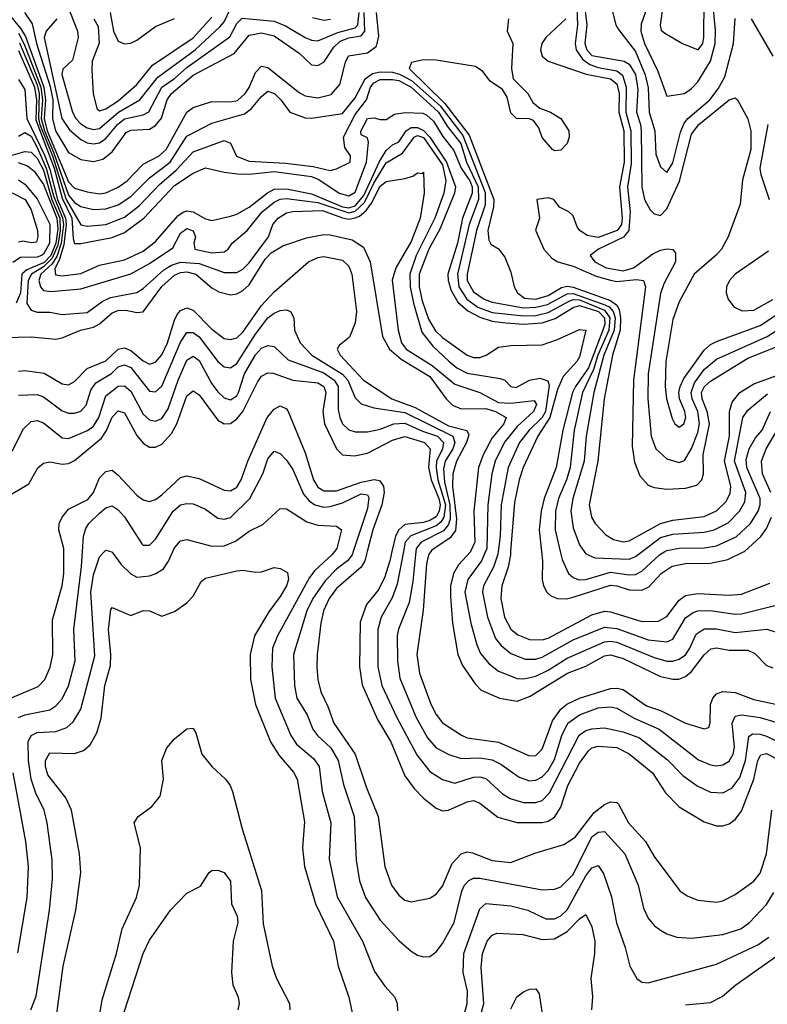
# Model space of a CAD drawing. Header units: inches. Extents: x 990535 to 1117859, y 769386 to 892122.
# Tile 572 of 656: x 1086414 to 1088813, y 808547 to 811707. Entities that reach past the tile are written whole.
import ezdxf

# ---------------------------------------------------------------- set-up
doc = ezdxf.new("R2010")
doc.units = ezdxf.units.IN
doc.header["$MEASUREMENT"] = 0
doc.layers.add('B0880', color=7, linetype='Continuous')
doc.layers.add('B0881', color=7, linetype='Continuous')

msp = doc.modelspace()

# ---------------------------------------------------------------- linework, layer by layer
at = {"layer": 'B0880', "color": 5}
for points, elevation in [([(1086390, 809531.8), (1086473, 809567), (1086494, 809590), (1086511.2, 809628.8), (1086520.1, 809670), (1086519.1, 809780.9), (1086549.6, 809890), (1086555.4, 809930), (1086555.4, 810000)], 2780), ([(1086410, 809467.4), (1086430, 809476.7), (1086510, 809491.9), (1086530, 809505.5), (1086550, 809527.8), (1086570, 809569.3), (1086591.2, 809650), (1086587.1, 809750), (1086612.3, 809952.3), (1086615.2, 810000)], 2760), ([(1086449.9, 808530), (1086466.2, 808573.8), (1086509.1, 808850), (1086519.1, 808950), (1086518, 809010), (1086502.1, 809130), (1086492.1, 809170), (1086465.3, 809225.3), (1086450.5, 809270), (1086442.1, 809330), (1086440.9, 809390), (1086450.2, 809409.8), (1086470, 809419.7), (1086530, 809422.8), (1086564.7, 809435.3), (1086585.7, 809454.3), (1086610, 809494), (1086654.4, 809665.6), (1086642.2, 809870), (1086650, 809925.8), (1086670, 809983.2), (1086685.9, 810000)], 2740), ([(1086704.8, 810000), (1086710, 809998.5), (1086739, 809959), (1086770, 809928.3), (1086790, 809917.6), (1086830, 809922.1), (1086850.7, 809929.3), (1086874.8, 809945.2), (1086891.2, 809968.8), (1086904.9, 810000)], 2740), ([(1087423.4, 810000), (1087415.7, 809990), (1087360.6, 809939.4), (1087343.6, 809916.4), (1087241.3, 809730), (1087225.2, 809690), (1087222.5, 809630), (1087233.7, 809530), (1087283.9, 809410), (1087302.4, 809382.4), (1087356.2, 809336.2), (1087374.2, 809310), (1087384.8, 809230), (1087412.4, 809130), (1087407.3, 809012.7), (1087432.4, 808892.4), (1087513.9, 808750), (1087552.3, 808652.3), (1087585.5, 808605.5), (1087617.8, 808570), (1087625.4, 808550), (1087626.5, 808526.5)], 2740), ([(1087484.2, 810000), (1087480.9, 809990), (1087465.2, 809970), (1087430, 809943.8), (1087393.6, 809906.4), (1087353.9, 809850), (1087335.2, 809810), (1087292.4, 809670), (1087295.9, 809570), (1087302.9, 809530), (1087336.2, 809476.2), (1087354.8, 809430), (1087369.2, 809410), (1087411.9, 809370), (1087436.1, 809330), (1087453.1, 809253.1), (1087487.4, 809150), (1087493.3, 809010), (1087504.1, 808944.1), (1087523.9, 808890), (1087570, 808817.5), (1087630, 808752.5), (1087670, 808718.2), (1087690, 808705.2), (1087710, 808699.7), (1087730, 808700.8), (1087750, 808716.1), (1087770, 808742.6), (1087807.5, 808810), (1087832.6, 808910), (1087841.6, 808930), (1087854.9, 808945.1), (1087870, 808952.2), (1087890, 808952.5), (1088090, 808914.6), (1088130, 808916.8), (1088150, 808924.2), (1088190, 808964.2), (1088250, 809084.3), (1088270, 809099.4), (1088290, 809102.3), (1088355.9, 809030), (1088398.3, 808930), (1088415.5, 808855.5), (1088430, 808824.2), (1088450, 808800.6), (1088470, 808785.5), (1088490, 808773.2), (1088522.7, 808762.7), (1088570, 808759.6), (1088670, 808771), (1088727.9, 808790), (1088755.2, 808810), (1088810, 808868.1), (1088833.3, 808906.7)], 2760), ([(1087529.1, 810000), (1087521.6, 809970), (1087509.8, 809950), (1087430, 809881.4), (1087406.8, 809850), (1087388.6, 809810), (1087379.6, 809770), (1087367.9, 809670), (1087367.6, 809630), (1087370.5, 809590), (1087379.9, 809550), (1087402.9, 809502.9), (1087421.5, 809450), (1087490.7, 809350), (1087525.2, 809245.2), (1087564.4, 809150), (1087585.7, 808990), (1087606.8, 808930), (1087630, 808897.5), (1087650, 808881.8), (1087670, 808876.5), (1087730, 808888.4), (1087750, 808900.6), (1087770, 808926.7), (1087801.1, 808998.9), (1087830, 809030.5), (1087850, 809036.2), (1087866.4, 809033.6), (1087930, 809009.1), (1087990, 809002), (1088067.2, 809032.8), (1088160.1, 809059.9), (1088196.1, 809083.9), (1088257.5, 809162.5), (1088290, 809188.3), (1088310, 809197.6), (1088330, 809195.2), (1088335.1, 809190), (1088367.6, 809130), (1088422.1, 809070), (1088450, 809022.2), (1088531.6, 808911.6), (1088555.2, 808895.2), (1088590, 808882), (1088650, 808875.5), (1088670, 808879.8), (1088710, 808899.8), (1088770, 808942.9), (1088790, 808968.7), (1088810.2, 809029.8), (1088827.2, 809170)], 2780), ([(1087608.4, 810000), (1087601.8, 809970), (1087583.9, 809916.1), (1087563.5, 809876.5), (1087526.9, 809830), (1087506.7, 809773.3), (1087503.8, 809630), (1087512.3, 809572.3), (1087561.4, 809461.4), (1087604.4, 809390), (1087650, 809280.8), (1087679.7, 809239.7), (1087710, 809208.9), (1087750, 809176.4), (1087770, 809168.1), (1087790, 809170.5), (1087850, 809197.6), (1087870, 809201), (1087890, 809193.2), (1087948.3, 809148.3), (1088010, 809130.4), (1088090, 809130.4), (1088110, 809134.6), (1088130, 809147.4), (1088150, 809179.5), (1088172.2, 809250), (1088210, 809321.6), (1088238.8, 809361.2), (1088250, 809370.8), (1088270, 809375.4), (1088330, 809371.3), (1088370, 809351.6), (1088444.5, 809290), (1088485.9, 809225.9), (1088530, 809181.3), (1088610, 809133.4), (1088650, 809120.1), (1088670, 809120.1), (1088690, 809126.8), (1088710, 809140.4), (1088730, 809167.3), (1088769.7, 809270), (1088782.4, 809330), (1088791.9, 809348.1), (1088810, 809351.8), (1088890, 809310.1)], 2820), ([(1087644.8, 810000), (1087625, 809895), (1087608.6, 809851.4), (1087573.5, 809790), (1087563.1, 809750), (1087563.2, 809630), (1087575.6, 809570), (1087622.6, 809470), (1087688.4, 809348.4), (1087730, 809294.8), (1087770, 809269.1), (1087810, 809257), (1087870, 809276.4), (1087890, 809277.6), (1087910, 809272.3), (1087963.2, 809223.2), (1087987.7, 809207.7), (1088030, 809195.1), (1088070, 809194.9), (1088090, 809201.6), (1088114.2, 809225.8), (1088208.6, 809411.4), (1088230, 809425.5), (1088250, 809431.7), (1088290, 809434.2), (1088350, 809422), (1088402.5, 809402.5), (1088492.2, 809332.2), (1088541.2, 809281.2), (1088588, 809248), (1088630, 809227.9), (1088670, 809226.1), (1088698.8, 809241.2), (1088724.5, 809275.5), (1088743.2, 809330), (1088753.6, 809406.4), (1088764.9, 809415.1), (1088790, 809414.6), (1088810, 809408.1), (1088870, 809379.4)], 2840), ([(1087685.4, 810000), (1087675.4, 809904.6), (1087663.2, 809836.8), (1087629.3, 809750.7), (1087625.4, 809730), (1087626.4, 809650), (1087633.6, 809593.6), (1087684.5, 809470), (1087722.2, 809402.2), (1087750, 809370.1), (1087790.6, 809349.4), (1087830, 809336.2), (1087890, 809338.6), (1087930, 809331.9), (1087958, 809318), (1088016.3, 809276.3), (1088050, 809264.5), (1088070, 809266.1), (1088090, 809276.9), (1088110, 809297.9), (1088130, 809333.3), (1088153.3, 809410), (1088172.9, 809450), (1088210, 809476.3), (1088270, 809498.2), (1088310, 809502.2), (1088330, 809497.7), (1088385.1, 809465.1), (1088465.4, 809430), (1088592, 809332), (1088630, 809316.3), (1088650, 809313.1), (1088670, 809315.3), (1088690, 809327.5), (1088703, 809350), (1088707.9, 809372.1), (1088699.8, 809450), (1088710, 809472.2), (1088730, 809475.9), (1088790, 809467.7), (1088890, 809437.6)], 2860), ([(1087732.9, 810000), (1087725.8, 809990), (1087719, 809961), (1087708.1, 809811.9), (1087687.8, 809670), (1087696.6, 809610), (1087733.4, 809510), (1087750, 809476.8), (1087770, 809450.8), (1087831.3, 809411.3), (1087850, 809402.6), (1087950, 809388.2), (1088050, 809344.4), (1088070, 809346.1), (1088090, 809366), (1088123.1, 809456.9), (1088150, 809494.8), (1088169.8, 809510.2), (1088210, 809529.8), (1088310, 809560.3), (1088330, 809562.2), (1088350, 809557.6), (1088425.2, 809505.2), (1088470, 809489.8), (1088550, 809449), (1088610, 809430.9), (1088624.7, 809435.3), (1088629.4, 809450.6), (1088631, 809509), (1088637.7, 809530), (1088650, 809544), (1088670, 809551), (1088710, 809547.9), (1088770, 809525.3), (1088910, 809495.2)], 2880), ([(1087860.6, 810000), (1087860.4, 809999.6), (1087822.3, 809957.7), (1087805.6, 809930), (1087796.2, 809890), (1087795.9, 809855.9), (1087802.1, 809770), (1087820.2, 809670), (1087834.9, 809634.9), (1087875.6, 809575.6), (1087894.9, 809554.9), (1087952.9, 809530), (1088010, 809520.1), (1088050, 809534.8), (1088171.4, 809610), (1088230, 809632.5), (1088290, 809665.3), (1088310, 809669.3), (1088350, 809657.3), (1088470, 809599.7), (1088509.3, 809590.7), (1088528.8, 809591.2), (1088550, 809598.9), (1088570, 809615.4), (1088610, 809668.3), (1088631.9, 809688.1), (1088650, 809690.7), (1088690, 809684.2), (1088750, 809683.9), (1088773.1, 809673.1), (1088810, 809634.6), (1088830, 809627)], 2920), ([(1087908.2, 810000), (1087895.8, 809970), (1087851.7, 809910), (1087842.6, 809870), (1087861.6, 809770), (1087880.6, 809700.6), (1087892.9, 809672.9), (1087920.2, 809640.2), (1087950, 809616.3), (1088010, 809592.4), (1088031.8, 809591.8), (1088070, 809600.2), (1088110, 809619.3), (1088170, 809657.7), (1088290, 809710.5), (1088310, 809712.9), (1088330, 809709.2), (1088450, 809659.8), (1088490, 809648.4), (1088510, 809648.6), (1088530, 809654.6), (1088550, 809669.3), (1088564.3, 809690), (1088584.6, 809735.4), (1088610, 809751.9), (1088650, 809752.7), (1088710, 809740.8), (1088811.1, 809751.1), (1088841.6, 809741.6)], 2940), ([(1087949.1, 810000), (1087948, 809992), (1087934.6, 809950), (1087901.7, 809890), (1087899, 809870), (1087915.1, 809790), (1087940.9, 809720.9), (1087958.4, 809698.4), (1087990, 809672.7), (1088035.3, 809655.3), (1088070, 809655.1), (1088090, 809661), (1088190, 809716.8), (1088290, 809758), (1088330, 809753.5), (1088430, 809717.4), (1088490, 809710.1), (1088510, 809718.7), (1088550, 809787), (1088575.1, 809804.9), (1088590.2, 809809.8), (1088629.4, 809810.6), (1088710, 809799.2), (1088730, 809800.5), (1088850, 809830.1)], 2960), ([(1087989.2, 810000), (1087988.4, 809990), (1087981.2, 809950), (1087961.4, 809890), (1087957.4, 809850), (1087969, 809790), (1087990, 809751.1), (1088012.6, 809732.6), (1088050, 809718.3), (1088090, 809717.4), (1088110, 809722.7), (1088250, 809797.1), (1088290, 809809.1), (1088310, 809807.1), (1088410, 809775.2), (1088463.4, 809776.6), (1088490, 809792.1), (1088530, 809844.4), (1088550, 809859.4), (1088590, 809865.5), (1088690, 809860.2), (1088730, 809863.6), (1088821.4, 809898.6)], 2980), ([(1088088, 810000), (1088091, 809970), (1088090.5, 809910), (1088094.5, 809890), (1088105.1, 809870), (1088118.6, 809858.6), (1088139.5, 809850), (1088168.4, 809848.4), (1088190, 809853.3), (1088310, 809892.1), (1088330.2, 809890.2), (1088370, 809877), (1088410, 809876.3), (1088432.7, 809887.3), (1088472.3, 809930), (1088507.2, 809952.8), (1088550, 809961.7), (1088630, 809962.9), (1088685.6, 809974.4), (1088738.4, 810000)], 3020), ([(1088148.6, 810000), (1088154.5, 809974.5), (1088175.3, 809930), (1088190, 809916.4), (1088209.3, 809909.3), (1088230, 809910.1), (1088310, 809933.9), (1088370, 809925.2), (1088390, 809926.8), (1088410, 809936.9), (1088466.9, 809990), (1088484, 810000)], 3040), ([(1088225, 810000), (1088230, 809992.6), (1088259.8, 809979.8), (1088370, 809975.3), (1088390, 809983.8), (1088411.2, 810000)], 3060), ([(1086515.7, 808390), (1086553.1, 808670), (1086593.8, 808850), (1086609.9, 808969.9), (1086605.5, 809030), (1086580.3, 809170), (1086562, 809210), (1086504.2, 809284.2), (1086496.7, 809310), (1086496.7, 809330), (1086510, 809354.1), (1086590, 809352.7), (1086618.2, 809361.8), (1086639.8, 809380.2), (1086661.7, 809418.3), (1086674.9, 809465.1), (1086686.8, 809570), (1086705, 809635), (1086706.4, 809670), (1086698.9, 809750), (1086706.1, 809813.9), (1086710, 809820.3), (1086770, 809794.6), (1086810, 809811.1), (1086830, 809809.5), (1086870, 809792.7), (1086910, 809807.7), (1086950, 809835.1), (1086970, 809857.5), (1086995.5, 809904.5), (1087010, 809915.3), (1087110, 809938.7), (1087130, 809940.1), (1087170, 809933.5), (1087190, 809935.4), (1087230, 809948.7), (1087250, 809945.3), (1087273.2, 809933.2), (1087276.3, 809910), (1087270.1, 809890), (1087250, 809855.5), (1087213.4, 809806.6), (1087166.7, 809730), (1087153, 809670), (1087154, 809590), (1087170.6, 809509.4), (1087218.8, 809390), (1087245.8, 809345.8), (1087292.4, 809292.4), (1087304.4, 809270), (1087327.2, 809132.8), (1087321.6, 809050), (1087327.3, 808990), (1087362.6, 808870), (1087420.7, 808750), (1087435.7, 808670), (1087469.5, 808570), (1087487.3, 808490)], 2720), ([(1086660.5, 808450), (1086678.2, 808561.8), (1086724, 808710), (1086742.6, 808790), (1086789, 808890), (1086798.1, 808930), (1086801.5, 809050), (1086780.9, 809130), (1086794.3, 809150), (1086837.7, 809182.3), (1086864.8, 809215.2), (1086874.8, 809270), (1086869.9, 809330), (1086885.7, 809370), (1086910, 809399.4), (1086950, 809431.8), (1086970, 809434), (1086978.5, 809418.5), (1086998.7, 809350), (1087030.2, 809310.2), (1087074, 809270), (1087089.1, 809250), (1087096.9, 809230), (1087127.1, 809110), (1087190, 808913), (1087194.8, 808805.2), (1087223.5, 808670), (1087237.8, 808630), (1087279.4, 808550), (1087280.1, 808530)], 2680), ([(1086407.9, 808712.1), (1086437.6, 808890), (1086441.6, 808990), (1086433.1, 809070), (1086392.8, 809290)], 2760), ([(1086725.3, 808450), (1086810, 808710.4), (1086830, 808753.7), (1086898, 808850), (1086950, 808904.4), (1086994, 808926), (1087022, 808970), (1087030, 808976.4), (1087050, 808978), (1087070, 808970.2), (1087090, 808942.8), (1087093.1, 808870), (1087111.6, 808830), (1087113.4, 808810), (1087098.3, 808750), (1087092.9, 808650), (1087097.9, 808610), (1087114.6, 808570), (1087117.9, 808550), (1087113.3, 808530)], 2660), ([(1087827.8, 808470), (1087849.1, 808550), (1087850.3, 808590), (1087836.5, 808650), (1087838.5, 808710), (1087890, 808853.6), (1087910, 808870.6), (1087990, 808863.7), (1088044.7, 808850), (1088101.8, 808821.8), (1088130, 808821.3), (1088150, 808830.9), (1088170, 808850.5), (1088230, 808959.5), (1088250, 808985.2), (1088270, 808992.4), (1088286.8, 808966.8), (1088312.8, 808892.8), (1088328.4, 808808.4), (1088356.4, 808730), (1088371.8, 808670), (1088394.6, 808630), (1088410, 808618), (1088430, 808616.3), (1088650, 808676.4), (1088781.9, 808738.1), (1088817.6, 808762.4)], 2740), ([(1088550, 808546.2), (1088630, 808553.4), (1088667.8, 808572.2), (1088711.7, 808610), (1088850, 808707.6), (1088870, 808727.2), (1088903.4, 808790), (1088932.8, 808907.2), (1088950, 808932.7), (1088981.3, 808938.7), (1089048.4, 808928.4), (1089070, 808907.9), (1089091, 808810), (1089153.3, 808690), (1089167.6, 808650), (1089175.7, 808570), (1089165.4, 808490)], 2720), ([(1087876.6, 808450), (1087903.1, 808550), (1087894.5, 808665.5), (1087898.3, 808710), (1087914.2, 808750), (1087930, 808769), (1087944.5, 808775.5), (1088028.2, 808771.8), (1088090, 808755.6), (1088130, 808757.8), (1088170, 808781.3), (1088210, 808822.2), (1088230, 808835.6), (1088250, 808796), (1088259, 808750), (1088257.8, 808710), (1088246.1, 808630), (1088251.3, 808571.3), (1088249.1, 808530)], 2720), ([(1087990, 808532.7), (1088009, 808571), (1088030, 808587.3), (1088050, 808595.6), (1088070, 808597.2), (1088080.6, 808580.6), (1088102.9, 808430)], 2680)]:
    msp.add_lwpolyline(points, dxfattribs=dict(at, elevation=elevation))
at = {"layer": 'B0881', "color": 5}
for points, elevation in [([(1086534.7, 811834.7), (1086599, 811670), (1086601.4, 811650), (1086583, 811577), (1086552.3, 811547.7), (1086549.2, 811530.8), (1086582.8, 811410), (1086593.6, 811390), (1086610, 811372.9), (1086630, 811359.6), (1086650, 811354), (1086670, 811357.6), (1086730.4, 811410), (1086799.7, 811450), (1086857.2, 811522.8), (1086977.1, 811610), (1087056.4, 811683.6), (1087070, 811700.1), (1087090, 811742.9)], 3160), ([(1088200.2, 811770), (1088203.9, 811690), (1088195.9, 811630), (1088199, 811610), (1088219.9, 811579.9), (1088243, 811563), (1088270, 811552.8), (1088330, 811542.7), (1088348.3, 811528.3), (1088359.8, 811490), (1088358.7, 811410), (1088374.9, 811350), (1088376, 811244), (1088364.2, 811170), (1088372.5, 811090), (1088368.9, 811030), (1088351.6, 811008.4), (1088271.5, 810970), (1088244.3, 810950), (1088259.6, 810930), (1088295.7, 810910), (1088350, 810901.3), (1088383.6, 810910), (1088445, 810955), (1088470, 810967.3), (1088491.5, 810971.5), (1088509.3, 810969.3), (1088517.8, 810957.8), (1088517.7, 810930), (1088480.8, 810859.2), (1088470, 810828.7), (1088430, 810570), (1088429.8, 810490), (1088440.4, 810370), (1088455.2, 810330), (1088490, 810297.4), (1088530, 810286.2), (1088547.2, 810292.8), (1088570, 810330.7), (1088590, 810382.6), (1088595.6, 810410), (1088590, 810450), (1088572.1, 810490), (1088568.7, 810510), (1088578.7, 810541.3), (1088610, 810584.6), (1088650, 810617.5), (1088812.2, 810690), (1088908.1, 810751.9)], 3140), ([(1088223.8, 811770), (1088233.8, 811690), (1088227.2, 811630), (1088233.9, 811610), (1088250, 811591.9), (1088353.3, 811573.3), (1088370, 811564.2), (1088390, 811531.3), (1088396.9, 811483.1), (1088392.6, 811410), (1088406.1, 811370), (1088408.1, 811350), (1088410.1, 811170.2), (1088418.3, 811130), (1088436.4, 811096.4), (1088450, 811083.6), (1088470, 811078.8), (1088490, 811099.7), (1088531.2, 811188.9), (1088570, 811339.8), (1088593, 811370), (1088690, 811450.1), (1088710, 811456.5), (1088717.4, 811450), (1088750, 811388.9), (1088759.9, 811350), (1088760, 811290), (1088733.3, 811193.3), (1088725.3, 811114.7), (1088687.6, 811010), (1088666.1, 810970), (1088650, 810952.1), (1088577.6, 810890), (1088530, 810801.4), (1088510, 810745.1), (1088486.9, 810610), (1088485.3, 810530), (1088489.3, 810490), (1088507.1, 810427.1), (1088516.5, 810410), (1088530, 810398.9), (1088545.1, 810410), (1088551.8, 810430), (1088548.5, 810450), (1088530.8, 810490), (1088528.4, 810510), (1088532.8, 810530), (1088544.5, 810555.5), (1088610, 810646.5), (1088630, 810664), (1088650, 810674.1), (1088790, 810725), (1088890, 810792.1)], 3160), ([(1088310, 811758.1), (1088327, 811690), (1088334.8, 811674.8), (1088390, 811604.7), (1088421.3, 811530), (1088430, 811488), (1088434.2, 811410), (1088451.4, 811350), (1088455, 811275), (1088470, 811234.6), (1088490, 811216.2), (1088510, 811247.2), (1088533.7, 811346.3), (1088545.7, 811374.3), (1088557.8, 811390), (1088628.5, 811450), (1088655, 811485), (1088676.1, 811523.9), (1088704.5, 811630), (1088709.2, 811710.8)], 3180), ([(1088428.5, 811750), (1088408.1, 811691.9), (1088406.6, 811670), (1088419, 811630), (1088461.9, 811541.9), (1088490, 811461.3), (1088547, 811470), (1088570, 811485.6), (1088590, 811506.8), (1088630, 811573.7), (1088645, 811630), (1088646.5, 811673.5), (1088638.7, 811750)], 3220), ([(1088477.6, 811750), (1088469.1, 811689.1), (1088472.7, 811672.7), (1088483.5, 811663.5), (1088540.9, 811630), (1088591.2, 811610), (1088605.6, 811630), (1088609.3, 811650), (1088610.7, 811770)], 3240), ([(1086374.2, 811730), (1086417.8, 811677.8), (1086432.3, 811652.3), (1086491.1, 811490), (1086496.3, 811450), (1086492.1, 811390), (1086501.9, 811350), (1086570, 811186.8), (1086590, 811166.5), (1086630, 811154.1), (1086670, 811148.2), (1086690, 811151.4), (1086730, 811169.2), (1086758.6, 811190), (1086810, 811242.9), (1086861.5, 811270), (1086884.2, 811290), (1086950, 811410.5), (1086970, 811425.5), (1087030, 811444.5), (1087090, 811443), (1087112.2, 811447.8), (1087137.7, 811470), (1087150.4, 811489.6), (1087170, 811537.8), (1087190, 811558.1), (1087210, 811553.5), (1087310, 811473.6), (1087330, 811462.5), (1087370, 811456.5), (1087413.6, 811466.4), (1087441.1, 811498.9), (1087458.9, 811570), (1087469.3, 811590.7), (1087530, 811600.5), (1087558.5, 811621.5), (1087566, 811654), (1087558.9, 811730)], 3080), ([(1086429.6, 811730), (1086453.7, 811693.7), (1086467.1, 811630), (1086512, 811492), (1086519.5, 811450), (1086518.9, 811390), (1086529.1, 811350), (1086570, 811281), (1086610, 811258.5), (1086650, 811251.7), (1086680.9, 811259.1), (1086710, 811282.6), (1086755.7, 811344.3), (1086770, 811352), (1086830, 811355.8), (1086850, 811367), (1086869, 811391), (1086886.6, 811450), (1086900.4, 811470), (1086970, 811529), (1087101.7, 811598.3), (1087150, 811656.6), (1087190, 811664.3), (1087230, 811654.5), (1087310, 811599.6), (1087350, 811562), (1087370, 811559.9), (1087390, 811570.1), (1087421.4, 811618.6), (1087442.1, 811637.9), (1087470, 811648.3), (1087510, 811655.2), (1087521.2, 811670), (1087519.6, 811730)], 3120), ([(1086532.5, 811710), (1086498.8, 811670), (1086492.5, 811650), (1086548.5, 811390), (1086573.4, 811353.4), (1086610, 811321.9), (1086630, 811312.1), (1086650, 811308.2), (1086670, 811311.9), (1086690, 811325.4), (1086727.1, 811370), (1086750, 811388.8), (1086810, 811401.7), (1086828.4, 811411.6), (1086870.2, 811489.8), (1086910, 811517.6), (1086950, 811553.4), (1087087.9, 811652.1), (1087110, 811694.6), (1087128, 811712), (1087230, 811701.7), (1087266.8, 811686.8), (1087330, 811650.1), (1087350, 811641.2), (1087370, 811638.7), (1087434.6, 811665.4), (1087490, 811680.6), (1087498.4, 811690), (1087502.6, 811730)], 3140), ([(1086703.5, 811730), (1086714.6, 811670), (1086730, 811637.9), (1086750, 811629.6), (1086770, 811631), (1086790, 811640.5), (1086850, 811684.6), (1086910, 811710.6)], 3220), ([(1086651.5, 811710), (1086665, 811685), (1086668.2, 811631.8), (1086646.6, 811573.4), (1086645.2, 811545.2), (1086649.5, 811469.5), (1086661.6, 811421.6), (1086670, 811414.3), (1086690, 811420.9), (1086730, 811446.2), (1086790, 811498.6), (1086839.4, 811560.6), (1086970, 811648.6), (1087030, 811715.2)], 3180), ([(1087353.3, 811713.3), (1087390, 811705.6), (1087411.5, 811708.5)], 3160), ([(1087982.5, 811710), (1087978, 811670), (1087995.9, 811630), (1087991.8, 811550), (1087997.2, 811517.2), (1088043.9, 811470), (1088060.7, 811440.7), (1088082.4, 811422.4), (1088117.4, 811410), (1088150.1, 811390), (1088175.5, 811350), (1088177.2, 811330), (1088170.1, 811310), (1088150, 811287.7), (1088130, 811286.2), (1088123.2, 811290), (1088090, 811328.8), (1088079.8, 811359.8), (1088062.8, 811382.8), (1088048.1, 811388.1), (1088007.9, 811390), (1087990, 811407.9), (1087977.9, 811457.9), (1087962.7, 811482.7), (1087923.2, 811510), (1087900.2, 811540.2), (1087876.9, 811556.9), (1087750, 811576.7), (1087710, 811578.3), (1087671.1, 811568.9), (1087663.1, 811550), (1087777.8, 811437.8), (1087856.5, 811336.5), (1087935.4, 811130), (1087934.1, 811105.9), (1087916, 811030), (1087919.1, 810999.1), (1087926, 810986), (1087950, 810971.5), (1087970, 810944.8), (1087990, 810896.6), (1088000.6, 810850), (1088011.3, 810830), (1088033.1, 810813.1), (1088070, 810810.5), (1088110, 810821.8), (1088152.5, 810847.4), (1088170, 810851.7), (1088190, 810848.9), (1088310, 810806), (1088330.2, 810790.2), (1088337.1, 810777.1), (1088342.2, 810750), (1088340.6, 810710), (1088315.6, 810630), (1088288.9, 810490), (1088269.1, 810290), (1088240.7, 810150), (1088248.3, 810110), (1088260.1, 810090), (1088294.3, 810054.3), (1088318.7, 810038.7), (1088350, 810031.1), (1088370, 810034.9), (1088470, 810090.7), (1088510, 810101), (1088610, 810112.9), (1088649.4, 810130.6), (1088680, 810160), (1088693.7, 810186.3), (1088695.4, 810210), (1088675.3, 810290), (1088691.5, 810370), (1088691.8, 810450), (1088700.4, 810479.6), (1088724.5, 810510), (1088770, 810538.2), (1088925.2, 810594.8)], 3080), ([(1088166.6, 811710), (1088102.5, 811650), (1088089.5, 811630), (1088084.6, 811610), (1088090.4, 811590), (1088110, 811573.8), (1088232, 811532), (1088310, 811517.1), (1088330, 811500.5), (1088337.5, 811470), (1088335.8, 811410), (1088352.7, 811350), (1088353.5, 811250), (1088339, 811170), (1088347.5, 811070), (1088344.5, 811050), (1088330.7, 811030), (1088270, 811007.4), (1088234.7, 811014.7), (1088211.7, 811030), (1088202.1, 811042.1), (1088190, 811077), (1088176, 811090), (1088145.4, 811105.4), (1088128, 811130), (1088110, 811135.4), (1088073, 811130), (1088082, 811070), (1088068.6, 811031.4), (1088095.3, 810970), (1088121.7, 810941.7), (1088140.7, 810930), (1088190, 810915.9), (1088264, 810884), (1088310, 810871.3), (1088330, 810867.1), (1088393.5, 810873.5), (1088415.3, 810870), (1088422.1, 810850), (1088383.8, 810550), (1088378.7, 810338.7), (1088386.6, 810286.6), (1088403.5, 810243.5), (1088430, 810213.1), (1088450, 810205.2), (1088490, 810200.5), (1088550, 810203.3), (1088586.6, 810213.4), (1088603.1, 810230), (1088607.7, 810250), (1088606.8, 810310), (1088627.2, 810410), (1088620, 810450), (1088603.3, 810490), (1088602.1, 810510), (1088611.6, 810530), (1088630, 810546.8), (1088750, 810621), (1088870.7, 810669.3)], 3120), ([(1088760.9, 811710), (1088830.2, 811590)], 3180), ([(1086410, 811663.4), (1086428.3, 811628.3), (1086481.8, 811490), (1086486.6, 811450), (1086482.9, 811390), (1086493, 811350), (1086522.1, 811282.1), (1086570, 811143.8), (1086590, 811120.4), (1086610, 811107.1), (1086650, 811097.3), (1086690, 811099.3), (1086730, 811113), (1086770, 811139.6), (1086830, 811199.1), (1086897, 811250), (1086950, 811332.5), (1087030, 811375), (1087135, 811405), (1087158, 811422), (1087190, 811460.6), (1087210, 811477.2), (1087231.6, 811470), (1087251.8, 811450), (1087280.3, 811410), (1087330, 811391.6), (1087350, 811390.8), (1087450, 811405.4), (1087490, 811456.3), (1087522.8, 811517.2), (1087546.1, 811533.9), (1087570, 811539.5), (1087610, 811537.9), (1087632.3, 811532.3), (1087671.5, 811511.5), (1087762.7, 811430), (1087835.6, 811335.6), (1087907.8, 811152.2), (1087907.5, 811112.5), (1087879.4, 811030), (1087849.7, 810890), (1087850, 810869.5), (1087870, 810833.5), (1087904, 810810), (1087930, 810800.8), (1088030, 810782.6), (1088070, 810784.3), (1088107.3, 810792.7), (1088170, 810826.9), (1088190, 810828.4), (1088291.9, 810791.9), (1088305.1, 810785.2), (1088318.5, 810770), (1088324.3, 810750), (1088321.7, 810710), (1088288.1, 810630), (1088256.3, 810510), (1088231.1, 810370), (1088224.8, 810290), (1088189.1, 810170), (1088182.1, 810130), (1088190, 810076.5), (1088210, 810021.8), (1088225, 810000)], 3060), ([(1086412.6, 811632.6), (1086470, 811497.9), (1086476.4, 811470), (1086474.1, 811390), (1086478.2, 811370), (1086518.6, 811270), (1086563.3, 811130), (1086610, 811049), (1086630, 811044.3), (1086690, 811050), (1086750, 811073.5), (1086798.5, 811110), (1086862.5, 811177.5), (1086916.1, 811223.9), (1086970, 811283.2), (1087070, 811318.6), (1087090.1, 811310.1), (1087109.1, 811269.1), (1087150, 811252.3), (1087266.6, 811246.6), (1087355.2, 811235.2), (1087410, 811222.5), (1087430, 811227.8), (1087474.2, 811250), (1087475.5, 811270), (1087456.8, 811296.8), (1087452.4, 811330), (1087490, 811402.5), (1087526.6, 811450), (1087539.2, 811490), (1087550, 811504), (1087570, 811515.1), (1087610, 811515.2), (1087630, 811511.2), (1087670, 811490.5), (1087758.1, 811410), (1087785, 811365), (1087829.2, 811310), (1087847.2, 811250), (1087885, 811170), (1087885.8, 811130), (1087856.3, 811050), (1087818.2, 810890), (1087822.9, 810850), (1087848.3, 810810), (1087884.3, 810784.3), (1087930, 810766.7), (1088030, 810756), (1088070, 810758), (1088110, 810766.7), (1088176.5, 810803.5), (1088190, 810808.5), (1088210, 810807.4), (1088290, 810775.1), (1088307.5, 810750), (1088303.9, 810710), (1088269.2, 810630.8), (1088255.5, 810584.5), (1088219.9, 810510), (1088193.1, 810390), (1088180.2, 810270), (1088168.5, 810230), (1088142.4, 810170), (1088132.6, 810130), (1088132.2, 810070), (1088148.6, 810000)], 3040), ([(1086410, 811607.5), (1086461.7, 811490), (1086467.4, 811450), (1086465.5, 811385.5), (1086524.3, 811230), (1086550, 811134.3), (1086581.5, 811070), (1086585.1, 811005.1), (1086590, 810988.3), (1086610, 810988.1), (1086710, 811008), (1086750, 811024), (1086811.6, 811070), (1086910, 811175.1), (1086970, 811214.8), (1087010, 811231.9), (1087070, 811217), (1087112.6, 811212.6), (1087151.5, 811211.5), (1087230, 811220.1), (1087350, 811203.7), (1087374.1, 811194.1), (1087438.9, 811150), (1087470, 811141.2), (1087490, 811152.9), (1087526.9, 811250), (1087533.5, 811313.5), (1087530, 811327.3), (1087510, 811337.2), (1087508.6, 811348.6), (1087529.9, 811390), (1087551.6, 811391.6), (1087570, 811386), (1087590, 811386.2), (1087616.8, 811403.2), (1087650.6, 811409.4), (1087707, 811407), (1087720.1, 811400.1), (1087741.3, 811381.3), (1087771.5, 811331.5), (1087806.5, 811286.5), (1087830.6, 811230.6), (1087857.8, 811190), (1087865.7, 811170), (1087865.9, 811150), (1087834.2, 811070), (1087819, 810990), (1087788.1, 810890), (1087788.7, 810870), (1087797.9, 810837.9), (1087820.2, 810800.2), (1087852.1, 810772.1), (1087890, 810752.7), (1087930, 810739.6), (1087973.8, 810733.8), (1088030.1, 810729.9), (1088090, 810734.4), (1088131.8, 810748.2), (1088190, 810783.5), (1088210, 810789.4), (1088270.6, 810770.6), (1088290, 810750), (1088290.9, 810730), (1088285.4, 810710), (1088238.8, 810590), (1088197, 810530), (1088188, 810510), (1088156.6, 810390), (1088134.8, 810270), (1088096.6, 810170), (1088087, 810130), (1088080.9, 810070), (1088088, 810000)], 3020), ([(1086410, 811515), (1086430, 811482.7), (1086436.3, 811390), (1086494.1, 811270), (1086510, 811226), (1086534.5, 811130), (1086560.3, 811070), (1086562.9, 811050), (1086555.2, 810984.8), (1086541.8, 810938.2), (1086526.9, 810906.9), (1086528.1, 810888.1), (1086550, 810884.5), (1086610, 810892.6), (1086670, 810918.8), (1086750, 810936.1), (1086810, 810963.9), (1086850, 810994.8), (1086921.9, 811078.1), (1086940.2, 811090), (1086950, 811093.8), (1086970, 811090.1), (1087010, 811067.9), (1087030, 811062.3), (1087090, 811076.6), (1087110, 811082.4), (1087150, 811105), (1087208.6, 811151.4), (1087230, 811163.2), (1087270, 811164.4), (1087350, 811148.1), (1087450, 811106.7), (1087470, 811102.9), (1087490, 811109.4), (1087517.7, 811142.3), (1087568, 811252), (1087590, 811287.5), (1087610, 811305.7), (1087630, 811314.9), (1087654.3, 811350), (1087670, 811360.4), (1087690, 811360.6), (1087710, 811351.1), (1087730.1, 811330.1), (1087783.3, 811250), (1087811.8, 811170), (1087808.8, 811150), (1087763, 811037), (1087727, 810970), (1087695.2, 810890), (1087695.2, 810850), (1087705.1, 810805.1), (1087725.8, 810745.8), (1087747.9, 810707.9), (1087770, 810686.9), (1087850, 810630.7), (1087870, 810622.7), (1087890, 810622.4), (1087910.2, 810629.8), (1087950, 810655.7), (1087990, 810661.2), (1088090, 810663.9), (1088139.8, 810680.2), (1088210, 810712.4), (1088230, 810710), (1088210, 810624.8), (1088201.7, 810610), (1088157.7, 810562.3), (1088140, 810520), (1088115, 810430), (1088076, 810370), (1088029.1, 810270), (1088016.2, 810230), (1088002, 810158), (1087989.2, 810000)], 2980), ([(1088814.8, 811370), (1088788.8, 811230), (1088791.7, 811210), (1088819.1, 811130)], 3180), ([(1086410, 811332.5), (1086430, 811344.3), (1086450, 811333.1), (1086470, 811296.7), (1086498.7, 811230), (1086521.9, 811141.9), (1086551.1, 811071.1), (1086554.3, 811050), (1086546.4, 810990), (1086532.6, 810947.4), (1086517.2, 810922.8), (1086482, 810890), (1086474.8, 810870), (1086480.2, 810850), (1086490, 810837.3), (1086514.3, 810834.3), (1086610, 810843), (1086770, 810891.6), (1086830, 810924.4), (1086905.6, 810974.4), (1086930, 811021.9), (1086950, 811037), (1086970.8, 811029.2), (1086977.8, 811010), (1086972.9, 810990), (1086975.3, 810970), (1087030, 810959.1), (1087070, 810962.2), (1087082.3, 810970), (1087095.3, 810990), (1087143.8, 811030), (1087191.5, 811090), (1087230, 811121.2), (1087250, 811131.2), (1087270, 811133.4), (1087370, 811120.3), (1087470, 811087.3), (1087490, 811092.6), (1087519.8, 811120.2), (1087550, 811182.2), (1087590, 811246.9), (1087642, 811278), (1087679.5, 811330), (1087690, 811335.6), (1087710, 811328.5), (1087770, 811241.1), (1087780.9, 811190), (1087774.7, 811150), (1087745.8, 811070), (1087686.1, 810950), (1087666, 810890), (1087667.2, 810850), (1087677.2, 810797.2), (1087704, 810704), (1087739.1, 810659.1), (1087790.8, 810610.8), (1087816.4, 810590), (1087850, 810573), (1087955, 810555), (1087970.3, 810550), (1087990, 810529.4), (1088006.5, 810526.5), (1088049.5, 810550.5), (1088083.1, 810556.9), (1088108.1, 810548.1), (1088112.8, 810532.8), (1088100.8, 810450), (1088090, 810430), (1088048.6, 810390), (1088017.2, 810350), (1087981.4, 810270), (1087959, 810150), (1087955.9, 810050), (1087949.1, 810000)], 2960), ([(1086294.4, 811245.6), (1086430, 811284), (1086450, 811282.1), (1086470, 811262.2), (1086490, 811224.2), (1086516.5, 811130), (1086542.1, 811070), (1086543.9, 811030), (1086536.5, 810983.5), (1086518.2, 810941.8), (1086490, 810913.4), (1086452.1, 810890), (1086441.2, 810870), (1086436.1, 810796.1), (1086450, 810774.4), (1086470, 810768), (1086510, 810768.4), (1086550, 810760.7), (1086630, 810767.6), (1086678, 810802), (1086704.7, 810815.3), (1086790, 810831.3), (1086810, 810843.7), (1086875.8, 810904.2), (1086900.8, 810919.2), (1086930, 810928.5), (1086990, 810924.2), (1087070, 810895.5), (1087110, 810895.6), (1087130, 810906.3), (1087150, 810926.1), (1087212.5, 811010), (1087225.9, 811050), (1087243.4, 811070), (1087270, 811087), (1087290, 811091.7), (1087385.4, 811094.6), (1087450, 811071.1), (1087470, 811067.2), (1087490, 811070.9), (1087504, 811076), (1087525, 811095), (1087542.1, 811117.9), (1087570, 811172.8), (1087590, 811187.6), (1087650, 811197.1), (1087675.2, 811204.8), (1087690, 811215.5), (1087706.6, 811213.4), (1087710, 811218), (1087711.3, 811150), (1087699.2, 811070), (1087670, 810995.2), (1087620.7, 810910), (1087609.3, 810870.7), (1087628.3, 810710), (1087639.2, 810670), (1087654.4, 810650), (1087737.6, 810597.6), (1087810, 810537.2), (1087890, 810510.9), (1087950, 810478.6), (1087990, 810476), (1088064.5, 810484.5), (1088071.7, 810471.7), (1088062.5, 810450), (1088010, 810401.4), (1087969.2, 810350.8), (1087939.4, 810290), (1087929.1, 810250), (1087915.8, 810150), (1087912.4, 810010), (1087908.2, 810000)], 2940), ([(1086408.8, 811248.8), (1086438.3, 811238.3), (1086460.5, 811220.5), (1086490, 811178), (1086532.6, 811070), (1086535.9, 811035.9), (1086529.9, 810990), (1086513.4, 810950), (1086492.1, 810927.9), (1086436.1, 810903.9), (1086420.5, 810890), (1086416.2, 810830), (1086402.8, 810797.2)], 2920), ([(1086410, 811193.3), (1086430, 811179.1), (1086470, 811131.9), (1086510, 811050.4), (1086509.2, 810990), (1086490, 810954.1), (1086483.7, 810950), (1086470, 810944.9), (1086415.8, 810944.2), (1086392.1, 810927.9)], 2880), ([(1086390, 811151.3), (1086431, 811130), (1086450, 811096.9), (1086470.9, 811030), (1086471.9, 811010), (1086467.1, 810992.9), (1086450, 810990.9), (1086424.2, 810995.8), (1086410, 810993.2)], 2860), ([(1086367.5, 810687.5), (1086450, 810689.6), (1086530, 810681.5), (1086550, 810685.6), (1086609.2, 810710.8), (1086650, 810719.7), (1086670, 810731.2), (1086710, 810766.2), (1086730, 810773.3), (1086754.8, 810774.8), (1086790, 810766.8), (1086810, 810769.6), (1086870, 810850.9), (1086910, 810886.8), (1086930, 810896), (1086950, 810898), (1086979.4, 810890), (1087030, 810846.6), (1087053.1, 810833.1), (1087090, 810824.2), (1087110, 810827.2), (1087130, 810837.8), (1087150, 810856.2), (1087201.8, 810938.2), (1087221, 810959), (1087258.6, 810981.4), (1087333.7, 811006.3), (1087390, 811017.3), (1087410, 811016.5), (1087480.4, 811000.4), (1087516.7, 810976.7), (1087538.1, 810930), (1087578.2, 810690), (1087600.8, 810650), (1087638, 810618), (1087730, 810562.3), (1087782.2, 810490), (1087802.1, 810470), (1087830, 810458.2), (1087910, 810459.6), (1087940.1, 810450), (1087975.1, 810430), (1087967.2, 810410), (1087930, 810365.1), (1087901.2, 810310), (1087886.1, 810270), (1087870.9, 810130), (1087873.7, 810030), (1087860.6, 810000)], 2920), ([(1088816.3, 810963.7), (1088709.7, 810890.3), (1088691.8, 810870), (1088681.9, 810850), (1088680.9, 810830), (1088686.8, 810810), (1088705.7, 810785.7), (1088732.5, 810772.5), (1088770, 810775.1), (1088830, 810809.4)], 3180), ([(1086410, 810579.4), (1086430, 810581.5), (1086492.1, 810572.1), (1086550, 810538.7), (1086570, 810534.7), (1086590, 810545.9), (1086630, 810587.7), (1086690, 810611.9), (1086730, 810649.3), (1086750, 810653.5), (1086770, 810645.6), (1086810, 810612.1), (1086830, 810601.7), (1086836.5, 810603.5), (1086850, 810607.9), (1086870, 810631), (1086888.3, 810670), (1086910, 810743), (1086919.4, 810760.6), (1086930, 810773.8), (1086950, 810782.3), (1086970, 810775), (1087030, 810714), (1087070, 810683.7), (1087090, 810680.5), (1087110, 810686.2), (1087130, 810704.3), (1087190, 810789.2), (1087230, 810833.8), (1087340.6, 810930), (1087370, 810944.2), (1087390, 810946.9), (1087450, 810934.8), (1087470, 810916.1), (1087479.2, 810890), (1087494.8, 810770), (1087490, 810733.8), (1087471.7, 810688.3), (1087438.5, 810661.5), (1087432, 810650), (1087442.1, 810630), (1087516.9, 810550), (1087608.1, 810490), (1087682.9, 810462.9), (1087790, 810403.8), (1087848.8, 810388.8), (1087854.9, 810374.9), (1087847.8, 810350), (1087815.5, 810290), (1087804.1, 810250), (1087802.1, 810210), (1087815.2, 810104.8), (1087812.5, 810067.5), (1087795.3, 810044.7), (1087735.8, 810004.2), (1087732.9, 810000)], 2880), ([(1086410, 810502), (1086470, 810504.5), (1086490, 810496.5), (1086550, 810451.3), (1086570, 810444.3), (1086590, 810444.3), (1086610, 810450.1), (1086627.4, 810470), (1086641.7, 810518.3), (1086658.2, 810541.8), (1086708.6, 810571.4), (1086730, 810593.1), (1086750, 810599.3), (1086770, 810590.4), (1086830, 810515.2), (1086850, 810512.4), (1086870, 810530.7), (1086930, 810672.2), (1086950, 810703), (1086970, 810703.2), (1086990, 810689.3), (1087050, 810610.1), (1087070, 810593.4), (1087090, 810589.2), (1087110, 810603.7), (1087170, 810698.2), (1087210, 810750.1), (1087230, 810765.5), (1087250, 810773.6), (1087270, 810775.9), (1087283.2, 810770), (1087293.6, 810750), (1087296, 810710), (1087313.6, 810670), (1087350.8, 810630), (1087449.4, 810569.4), (1087466.5, 810550), (1087490, 810493.6), (1087510, 810474), (1087550, 810461.7), (1087650, 810446.1), (1087803.7, 810370), (1087810, 810350), (1087803.4, 810330), (1087779.4, 810290), (1087774.2, 810265.8), (1087776.8, 810223.2), (1087794.5, 810150), (1087794.8, 810105.2), (1087790, 810087.4), (1087773.3, 810066.7), (1087702.4, 810030), (1087686.4, 810010), (1087685.4, 810000)], 2860), ([(1086390, 810322.2), (1086425.8, 810394.2), (1086450, 810417.9), (1086470, 810421.2), (1086490, 810412.9), (1086550, 810365.5), (1086570, 810363.4), (1086631.6, 810388.4), (1086650, 810402.1), (1086667.6, 810430), (1086690, 810499.6), (1086730, 810531.3), (1086750, 810531.5), (1086770, 810514.6), (1086810, 810441.3), (1086830, 810423.1), (1086850, 810418), (1086870, 810427.2), (1086890, 810457.6), (1086921.7, 810550), (1086950, 810614), (1086970, 810627.2), (1086990, 810612.8), (1087030, 810538), (1087050, 810512.6), (1087070, 810493.5), (1087090, 810486.9), (1087110, 810499.6), (1087116.1, 810510), (1087134.9, 810570), (1087170, 810631.9), (1087190, 810652.7), (1087210, 810661), (1087230, 810658), (1087275.6, 810615.6), (1087390, 810573.8), (1087422.8, 810550), (1087436, 810530), (1087436.1, 810456.1), (1087441.4, 810430), (1087450.1, 810410.1), (1087470, 810391.1), (1087490, 810384.1), (1087530, 810384.1), (1087570, 810393.2), (1087613.8, 810410), (1087650, 810412.1), (1087706, 810386), (1087753.9, 810370), (1087773.2, 810350), (1087770.2, 810330), (1087751.5, 810290), (1087749.7, 810270), (1087755.7, 810230), (1087779.6, 810150), (1087775, 810110), (1087765.4, 810094.6), (1087750, 810082.2), (1087669.3, 810050.7), (1087650.5, 810030), (1087644.8, 810000)], 2840), ([(1086380.3, 810179.7), (1086443, 810217), (1086471.4, 810268.6), (1086490, 810284.3), (1086510, 810288.3), (1086550, 810280.6), (1086570, 810282.4), (1086590, 810292), (1086675.9, 810364.1), (1086691.9, 810388.1), (1086710, 810431.1), (1086730, 810452.2), (1086750, 810445.8), (1086790, 810372.1), (1086810, 810347.7), (1086830, 810335.5), (1086850, 810334.6), (1086870, 810344.6), (1086901.3, 810378.7), (1086917.7, 810410), (1086950, 810499.5), (1086970, 810516.2), (1086990, 810502.7), (1087050, 810421.9), (1087070, 810409.7), (1087090, 810411.5), (1087110, 810425.5), (1087130.2, 810450), (1087176.3, 810543.7), (1087190, 810563.1), (1087210, 810574.1), (1087227.4, 810572.6), (1087290, 810550.5), (1087370, 810541.4), (1087389.2, 810530), (1087396.6, 810510), (1087386.9, 810450), (1087391.5, 810410), (1087430, 810330.1), (1087450, 810311), (1087487.6, 810307.6), (1087530, 810316.1), (1087610, 810357.7), (1087650, 810369.6), (1087713.2, 810350), (1087731.2, 810330), (1087725.1, 810270), (1087734.6, 810230), (1087758.6, 810170), (1087762.7, 810150), (1087760.1, 810130), (1087750, 810112.1), (1087730, 810099.8), (1087710, 810093.5), (1087650, 810087.2), (1087630.3, 810069.7), (1087619.5, 810050), (1087608.4, 810000)], 2820), ([(1088411.2, 810000), (1088470, 810045), (1088510, 810055.5), (1088610, 810062.3), (1088641.8, 810070), (1088687.2, 810092.8), (1088723.6, 810130), (1088740.4, 810159.6), (1088743.4, 810190), (1088707.5, 810290), (1088734.7, 810430), (1088750, 810453.6), (1088813.8, 810506.2)], 3060), ([(1086555.4, 810000), (1086555.4, 810010), (1086539.2, 810070), (1086540.8, 810090), (1086550.4, 810110), (1086570, 810136.1), (1086632.5, 810167.5), (1086650, 810190.1), (1086670, 810236.9), (1086690, 810257.5), (1086710, 810261.2), (1086730, 810245.5), (1086790, 810180.6), (1086810, 810165.8), (1086830, 810160.6), (1086850, 810166.8), (1086870, 810182), (1086930, 810237.9), (1086950, 810242.7), (1086990, 810234.7), (1087070, 810196.9), (1087090, 810194.9), (1087110, 810206.6), (1087124.2, 810230), (1087145.3, 810290), (1087208.2, 810430), (1087230, 810457.5), (1087250, 810468.1), (1087270, 810458.3), (1087275.1, 810450), (1087330, 810316.8), (1087356.3, 810230), (1087370, 810206.5), (1087390, 810195.1), (1087430, 810195.3), (1087510, 810223.1), (1087551.5, 810231.5), (1087567.9, 810227.9), (1087580.9, 810210), (1087583.2, 810190), (1087575.9, 810150), (1087546.7, 810070), (1087529.1, 810000)], 2780), ([(1088484, 810000), (1088490, 810003.5), (1088530, 810011.4), (1088610, 810011.6), (1088650, 810018.7), (1088712.7, 810047.3), (1088758.6, 810090), (1088783.6, 810130), (1088790, 810150), (1088790, 810170), (1088747.5, 810270), (1088745, 810295), (1088754.3, 810330), (1088774.5, 810365.5), (1088796.2, 810390), (1088822.5, 810450)], 3040), ([(1088823.6, 810190), (1088797.5, 810250), (1088794.1, 810290), (1088809.5, 810330), (1088854.3, 810405.7)], 3020), ([(1086615.2, 810000), (1086618.3, 810050), (1086625.8, 810074.2), (1086635.4, 810090), (1086670, 810123.4), (1086690, 810140.4), (1086710, 810147), (1086730, 810134), (1086750, 810111.4), (1086805.3, 810025.3), (1086810, 810020.6), (1086830, 810020.2), (1086850, 810040.2), (1086906.5, 810130), (1086930, 810149.6), (1086950, 810154.7), (1086970, 810153), (1087010, 810136.2), (1087050, 810107.7), (1087070, 810103.7), (1087090, 810109.3), (1087152.7, 810170), (1087193.8, 810250), (1087210, 810297.6), (1087230, 810321.8), (1087250, 810314.7), (1087270, 810293.5), (1087290, 810263), (1087324.4, 810184.4), (1087342.5, 810162.5), (1087361, 810150), (1087390, 810142.9), (1087410, 810144.5), (1087450, 810156.6), (1087510, 810185.1), (1087530, 810182), (1087534.1, 810174.1), (1087530, 810138.5), (1087484.2, 810000)], 2760), ([(1086904.9, 810000), (1086910, 810011.6), (1086930, 810034.3), (1086950, 810039.1), (1087030, 810017.9), (1087070, 810018), (1087106.3, 810033.7), (1087150, 810066.1), (1087193.5, 810086.5), (1087250, 810137.8), (1087270, 810137.1), (1087335.1, 810095.1), (1087370, 810084.5), (1087430, 810081.7), (1087446, 810070), (1087431.1, 810010), (1087423.4, 810000)], 2740), ([(1088738.4, 810000), (1088739.5, 810000.5), (1088791.7, 810048.3), (1088810, 810074.4), (1088826.4, 810110)], 3020), ([(1086685.9, 810000), (1086690, 810004.3), (1086704.8, 810000)], 2740)]:
    msp.add_lwpolyline(points, dxfattribs=dict(at, elevation=elevation))

doc.saveas('drawing.dxf')
